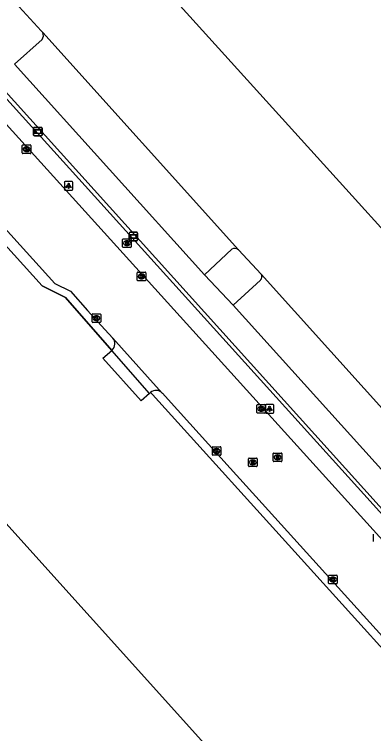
# Model space of a CAD drawing. Extents: x 156141 to 158132, y 385651 to 388399.
# Drawn here: x 156862.2 to 156904.1, y 387639.1 to 387723 of the extents above; entities that cross this region are included whole.
import ezdxf

# ---------------------------------------------------------------- set-up
doc = ezdxf.new("R2010")
doc.units = 0
for name, color, linetype in [('IMGEO_Brandkraan', 7, 'Continuous'), ('IMGEO_Groenvoorziening', 7, 'Continuous'), ('IMGEO_Hek', 7, 'Continuous'), ('IMGEO_Kolk', 7, 'Continuous'), ('IMGEO_Lichtpunt', 7, 'Continuous'), ('IMGEO_Pand', 7, 'Continuous'), ('IMGEO_Parkeervlak_gesloten', 7, 'Continuous'), ('IMGEO_Rijbaan_lokaal_gesloten', 7, 'Continuous'), ('IMGEO_Rijbaan_lokaal_open', 7, 'Continuous'), ('IMGEO_Rioolput', 7, 'Continuous'), ('IMGEO_Verklikker', 7, 'Continuous'), ('IMGEO_Voetpad_halfverhard', 7, 'Continuous')]:
    doc.layers.add(name, color=color, linetype=linetype)

msp = doc.modelspace()

# ---------------------------------------------------------------- linework, layer by layer
at = {"layer": 'IMGEO_Brandkraan'}
for p, q in [((156874.865, 387695.896), (156874.865, 387696.748)), ((156874.94, 387696.822), (156875.792, 387696.822)), ((156875.866, 387696.748), (156875.866, 387695.896)), ((156875.792, 387695.822), (156874.94, 387695.822)), ((156875.376, 387696.042), (156875.351, 387696.042)), ((156875.353, 387696.602), (156875.378, 387696.602))]:
    msp.add_line(p, q, dxfattribs=at)
for points in [[(156874.865, 387695.896), (156874.865, 387696.748)], [(156874.94, 387696.822), (156875.792, 387696.822)], [(156875.866, 387696.748), (156875.866, 387695.896)], [(156875.792, 387695.822), (156874.94, 387695.822)], [(156875.213, 387696.522), (156875.213, 387696.122), (156875.426, 387696.122)], [(156875.444, 387696.522), (156875.213, 387696.522)], [(156875.392, 387696.441), (156875.338, 387696.441), (156875.338, 387696.365)], [(156875.338, 387696.365), (156875.391, 387696.365)], [(156875.4, 387696.289), (156875.338, 387696.289), (156875.338, 387696.208)], [(156875.338, 387696.208), (156875.4, 387696.208)]]:
    msp.add_lwpolyline(points, dxfattribs=at)
for centre, radius, start, end in [((156874.942, 387696.746), 0.0765, 91.55205, 178.44795), ((156874.942, 387696.746), 0.0765, 91.55205, 178.44795), ((156875.79, 387696.746), 0.0765, 1.55205, 88.44795), ((156875.79, 387696.746), 0.0765, 1.55205, 88.44795), ((156874.942, 387695.898), 0.0765, 181.55205, 268.44795), ((156874.942, 387695.898), 0.0765, 181.55205, 268.44795), ((156875.393, 387696.403), 0.0379, 267.82845, 90.93552), ((156875.401, 387696.248), 0.0404, 269.87594, 90.50774), ((156875.432, 387696.373), 0.251, 268.66757, 293.53466), ((156875.448, 387696.377), 0.145, 59.4692, 91.53667), ((156875.473, 387696.424), 0.0922, 285.51372, 58.15012), ((156875.478, 387696.232), 0.105, 301.31148, 78.98903), ((156875.79, 387695.898), 0.0765, 271.55205, 358.44795), ((156875.79, 387695.898), 0.0765, 271.55205, 358.44795)]:
    msp.add_arc(centre, radius, start, end, dxfattribs=at)
for centre, major_axis, ratio, start_param, end_param in [((156875.352, 387696.322), (-0.387, 0.002), 0.722429, 4.712389, 7.853982), ((156875.377, 387696.322), (-0.39, 0.002), 0.717154, 1.570796, 4.712389)]:
    msp.add_ellipse(centre, major_axis=major_axis, ratio=ratio, start_param=start_param, end_param=end_param, dxfattribs=at)
at = {"layer": 'IMGEO_Groenvoorziening'}
for points in [[(156498.256, 387797.302), (156496.434, 387799.756), (156494.885, 387802.348), (156493.58, 387805.062), (156492.828, 387807.989), (156492.714, 387811.016), (156493.241, 387813.991), (156494.315, 387816.807), (156496.092, 387819.262), (156498.141, 387821.475), (156500.322, 387823.545), (156622.58, 387939.493), (156649.326, 387932.102), (156782.826, 387784.436), (156820.798, 387742.434), (156821.88, 387739.622), (156865.486, 387691.341), (156868.188, 387689.996), (156873.602, 387683.816)], [(156930.508, 387637.149), (156929.996, 387637.169), (156851.09, 387724.427), (156846.494, 387729.504)], [(156846.823, 387729.924), (156851.133, 387725.147), (156930.508, 387637.149)], [(156878.118, 387678.899), (156878.364, 387678.665), (156896.43, 387658.694), (156911.468, 387642.071), (156919.423, 387633.226), (156925.594, 387626.442), (156937.3, 387613.479), (156947.662, 387602.008), (156958.523, 387588.047), (156962.491, 387582.926), (156966.109, 387578.225)]]:
    msp.add_lwpolyline(points, dxfattribs=at)
at = {"layer": 'IMGEO_Hek'}
for points in [[(156873.602, 387683.816), (156868.188, 387689.996), (156865.486, 387691.341), (156821.88, 387739.622), (156820.798, 387742.434)], [(156930.508, 387637.149), (156851.133, 387725.147)], [(156968.927, 387574.399), (156967.593, 387576.201), (156966.109, 387578.225), (156962.491, 387582.926), (156958.523, 387588.047), (156947.662, 387602.008), (156937.3, 387613.479), (156925.594, 387626.442), (156919.423, 387633.226), (156911.468, 387642.071), (156896.43, 387658.694), (156878.364, 387678.665), (156878.118, 387678.899)]]:
    msp.add_lwpolyline(points, dxfattribs=at)
at = {"layer": 'IMGEO_Kolk'}
for p, q in [((156863.168, 387706.843), (156863.168, 387707.695)), ((156863.243, 387707.769), (156864.095, 387707.769)), ((156863.656, 387707.549), (156863.681, 387707.549)), ((156864.169, 387707.695), (156864.169, 387706.843)), ((156864.095, 387706.769), (156863.243, 387706.769)), ((156863.679, 387706.989), (156863.654, 387706.989)), ((156876.568, 387692.02), (156876.568, 387692.872)), ((156876.643, 387692.946), (156877.495, 387692.946)), ((156877.056, 387692.726), (156877.081, 387692.726)), ((156877.569, 387692.872), (156877.569, 387692.02)), ((156877.495, 387691.946), (156876.643, 387691.946)), ((156877.079, 387692.166), (156877.054, 387692.166)), ((156871.306, 387687.149), (156871.306, 387688.001)), ((156871.381, 387688.075), (156872.233, 387688.075)), ((156871.794, 387687.855), (156871.819, 387687.855)), ((156872.307, 387688.001), (156872.307, 387687.149)), ((156872.233, 387687.075), (156871.381, 387687.075)), ((156871.817, 387687.295), (156871.792, 387687.295)), ((156890.522, 387676.571), (156890.522, 387677.423)), ((156890.597, 387677.497), (156891.449, 387677.497)), ((156891.523, 387677.423), (156891.523, 387676.571)), ((156891.449, 387676.497), (156890.597, 387676.497)), ((156891.033, 387676.717), (156891.008, 387676.717)), ((156891.01, 387677.277), (156891.035, 387677.277)), ((156885.323, 387671.655), (156885.323, 387672.507)), ((156885.398, 387672.581), (156886.25, 387672.581)), ((156885.811, 387672.361), (156885.836, 387672.361)), ((156886.324, 387672.507), (156886.324, 387671.655)), ((156886.25, 387671.581), (156885.398, 387671.581)), ((156885.834, 387671.801), (156885.809, 387671.801)), ((156904.119, 387661.544), (156904.119, 387662.396)), ((156898.876, 387656.678), (156898.876, 387657.53)), ((156898.951, 387657.604), (156899.803, 387657.604)), ((156899.364, 387657.384), (156899.389, 387657.384)), ((156899.877, 387657.53), (156899.877, 387656.678)), ((156899.803, 387656.604), (156898.951, 387656.604)), ((156899.387, 387656.824), (156899.362, 387656.824))]:
    msp.add_line(p, q, dxfattribs=at)
for points in [[(156863.168, 387706.843), (156863.168, 387707.695)], [(156863.243, 387707.769), (156864.095, 387707.769)], [(156864.169, 387707.695), (156864.169, 387706.843)], [(156864.095, 387706.769), (156863.243, 387706.769)], [(156863.489, 387707.469), (156863.612, 387707.469), (156863.612, 387707.318), (156863.742, 387707.469), (156863.906, 387707.469), (156863.76, 387707.318), (156863.913, 387707.069), (156863.761, 387707.069), (156863.676, 387707.233), (156863.612, 387707.166), (156863.612, 387707.069), (156863.489, 387707.069), (156863.489, 387707.469)], [(156876.568, 387692.02), (156876.568, 387692.872)], [(156876.643, 387692.946), (156877.495, 387692.946)], [(156876.889, 387692.646), (156877.012, 387692.646), (156877.012, 387692.495), (156877.142, 387692.646), (156877.306, 387692.646), (156877.16, 387692.495), (156877.313, 387692.246), (156877.161, 387692.246), (156877.076, 387692.41), (156877.012, 387692.343), (156877.012, 387692.246), (156876.889, 387692.246), (156876.889, 387692.646)], [(156877.569, 387692.872), (156877.569, 387692.02)], [(156877.495, 387691.946), (156876.643, 387691.946)], [(156871.306, 387687.149), (156871.306, 387688.001)], [(156871.381, 387688.075), (156872.233, 387688.075)], [(156871.627, 387687.775), (156871.75, 387687.775), (156871.75, 387687.624), (156871.88, 387687.775), (156872.044, 387687.775), (156871.898, 387687.624), (156872.051, 387687.375), (156871.899, 387687.375), (156871.814, 387687.539), (156871.75, 387687.472), (156871.75, 387687.375), (156871.627, 387687.375), (156871.627, 387687.775)], [(156872.307, 387688.001), (156872.307, 387687.149)], [(156872.233, 387687.075), (156871.381, 387687.075)], [(156890.522, 387676.571), (156890.522, 387677.423)], [(156890.597, 387677.497), (156891.449, 387677.497)], [(156891.523, 387677.423), (156891.523, 387676.571)], [(156891.449, 387676.497), (156890.597, 387676.497)], [(156890.843, 387677.197), (156890.966, 387677.197), (156890.966, 387677.046), (156891.096, 387677.197), (156891.26, 387677.197), (156891.114, 387677.046), (156891.267, 387676.797), (156891.115, 387676.797), (156891.03, 387676.961), (156890.966, 387676.894), (156890.966, 387676.797), (156890.843, 387676.797), (156890.843, 387677.197)], [(156885.323, 387671.655), (156885.323, 387672.507)], [(156885.398, 387672.581), (156886.25, 387672.581)], [(156886.324, 387672.507), (156886.324, 387671.655)], [(156886.25, 387671.581), (156885.398, 387671.581)], [(156885.644, 387672.281), (156885.767, 387672.281), (156885.767, 387672.13), (156885.897, 387672.281), (156886.061, 387672.281), (156885.915, 387672.13), (156886.068, 387671.881), (156885.916, 387671.881), (156885.831, 387672.045), (156885.767, 387671.978), (156885.767, 387671.881), (156885.644, 387671.881), (156885.644, 387672.281)], [(156904.119, 387661.544), (156904.119, 387662.396)], [(156898.876, 387656.678), (156898.876, 387657.53)], [(156898.951, 387657.604), (156899.803, 387657.604)], [(156899.197, 387657.304), (156899.32, 387657.304), (156899.32, 387657.153), (156899.45, 387657.304), (156899.614, 387657.304), (156899.468, 387657.153), (156899.621, 387656.904), (156899.469, 387656.904), (156899.384, 387657.068), (156899.32, 387657.001), (156899.32, 387656.904), (156899.197, 387656.904), (156899.197, 387657.304)], [(156899.877, 387657.53), (156899.877, 387656.678)], [(156899.803, 387656.604), (156898.951, 387656.604)]]:
    msp.add_lwpolyline(points, dxfattribs=at)
for centre, start, end in [((156863.245, 387707.693), 91.55205, 178.44795), ((156863.245, 387707.693), 91.55205, 178.44795), ((156864.093, 387707.693), 1.55205, 88.44795), ((156864.093, 387707.693), 1.55205, 88.44795), ((156863.245, 387706.845), 181.55205, 268.44795), ((156863.245, 387706.845), 181.55205, 268.44795), ((156864.093, 387706.845), 271.55205, 358.44795), ((156864.093, 387706.845), 271.55205, 358.44795), ((156876.645, 387692.87), 91.55205, 178.44795), ((156876.645, 387692.87), 91.55205, 178.44795), ((156877.493, 387692.87), 1.55205, 88.44795), ((156877.493, 387692.87), 1.55205, 88.44795), ((156876.645, 387692.022), 181.55205, 268.44795), ((156876.645, 387692.022), 181.55205, 268.44795), ((156877.493, 387692.022), 271.55205, 358.44795), ((156877.493, 387692.022), 271.55205, 358.44795), ((156871.383, 387687.999), 91.55205, 178.44795), ((156871.383, 387687.999), 91.55205, 178.44795), ((156872.231, 387687.999), 1.55205, 88.44795), ((156872.231, 387687.999), 1.55205, 88.44795), ((156871.383, 387687.151), 181.55205, 268.44795), ((156871.383, 387687.151), 181.55205, 268.44795), ((156872.231, 387687.151), 271.55205, 358.44795), ((156872.231, 387687.151), 271.55205, 358.44795), ((156890.599, 387677.421), 91.55205, 178.44795), ((156890.599, 387677.421), 91.55205, 178.44795), ((156891.447, 387677.421), 1.55205, 88.44795), ((156891.447, 387677.421), 1.55205, 88.44795), ((156890.599, 387676.573), 181.55205, 268.44795), ((156890.599, 387676.573), 181.55205, 268.44795), ((156891.447, 387676.573), 271.55205, 358.44795), ((156891.447, 387676.573), 271.55205, 358.44795), ((156885.4, 387672.505), 91.55205, 178.44795), ((156885.4, 387672.505), 91.55205, 178.44795), ((156886.248, 387672.505), 1.55205, 88.44795), ((156886.248, 387672.505), 1.55205, 88.44795), ((156885.4, 387671.657), 181.55205, 268.44795), ((156885.4, 387671.657), 181.55205, 268.44795), ((156886.248, 387671.657), 271.55205, 358.44795), ((156886.248, 387671.657), 271.55205, 358.44795), ((156898.953, 387657.528), 91.55205, 178.44795), ((156898.953, 387657.528), 91.55205, 178.44795), ((156899.801, 387657.528), 1.55205, 88.44795), ((156899.801, 387657.528), 1.55205, 88.44795), ((156898.953, 387656.68), 181.55205, 268.44795), ((156898.953, 387656.68), 181.55205, 268.44795), ((156899.801, 387656.68), 271.55205, 358.44795), ((156899.801, 387656.68), 271.55205, 358.44795)]:
    msp.add_arc(centre, 0.0765, start, end, dxfattribs=at)
for centre, major_axis, ratio, start_param, end_param in [((156863.655, 387707.269), (-0.387, 0.002), 0.722429, 4.712389, 7.853982), ((156863.68, 387707.269), (-0.39, 0.002), 0.717154, 1.570796, 4.712389), ((156877.055, 387692.446), (-0.387, 0.002), 0.722429, 4.712389, 7.853982), ((156877.08, 387692.446), (-0.39, 0.002), 0.717154, 1.570796, 4.712389), ((156871.793, 387687.575), (-0.387, 0.002), 0.722429, 4.712389, 7.853982), ((156871.818, 387687.575), (-0.39, 0.002), 0.717154, 1.570796, 4.712389), ((156891.009, 387676.997), (-0.387, 0.002), 0.722429, 4.712389, 7.853982), ((156891.034, 387676.997), (-0.39, 0.002), 0.717154, 1.570796, 4.712389), ((156885.81, 387672.081), (-0.387, 0.002), 0.722429, 4.712389, 7.853982), ((156885.835, 387672.081), (-0.39, 0.002), 0.717154, 1.570796, 4.712389), ((156899.363, 387657.104), (-0.387, 0.002), 0.722429, 4.712389, 7.853982), ((156899.388, 387657.104), (-0.39, 0.002), 0.717154, 1.570796, 4.712389)]:
    msp.add_ellipse(centre, major_axis=major_axis, ratio=ratio, start_param=start_param, end_param=end_param, dxfattribs=at)
at = {"layer": 'IMGEO_Lichtpunt'}
for p, q in [((156868.069, 387703.405), (156868.069, 387702.598)), ((156868.069, 387703.405), (156868.069, 387702.598)), ((156868.971, 387703.5), (156868.163, 387703.5)), ((156868.971, 387703.5), (156868.163, 387703.5)), ((156869.065, 387702.598), (156869.065, 387703.405)), ((156869.065, 387702.598), (156869.065, 387703.405)), ((156868.163, 387702.504), (156868.971, 387702.504)), ((156868.163, 387702.504), (156868.971, 387702.504)), ((156891.49, 387677.415), (156891.49, 387676.608)), ((156891.49, 387677.415), (156891.49, 387676.608)), ((156892.392, 387677.51), (156891.584, 387677.51)), ((156892.392, 387677.51), (156891.584, 387677.51)), ((156892.486, 387676.608), (156892.486, 387677.415)), ((156892.486, 387676.608), (156892.486, 387677.415)), ((156891.584, 387676.514), (156892.392, 387676.514)), ((156891.584, 387676.514), (156892.392, 387676.514))]:
    msp.add_line(p, q, dxfattribs=at)
for points in [[(156868.443, 387703.069), (156868.482, 387703.041), (156868.294, 387702.779), (156868.256, 387702.806), (156868.443, 387703.069)], [(156868.545, 387703.021), (156868.592, 387703.021), (156868.592, 387702.699), (156868.545, 387702.699), (156868.545, 387703.021)], [(156868.655, 387703.041), (156868.693, 387703.068), (156868.88, 387702.806), (156868.841, 387702.778), (156868.655, 387703.041)], [(156891.864, 387677.079), (156891.903, 387677.051), (156891.715, 387676.789), (156891.677, 387676.816), (156891.864, 387677.079)], [(156891.966, 387677.031), (156892.013, 387677.031), (156892.013, 387676.709), (156891.966, 387676.709), (156891.966, 387677.031)], [(156892.076, 387677.051), (156892.114, 387677.078), (156892.301, 387676.816), (156892.262, 387676.788), (156892.076, 387677.051)]]:
    msp.add_lwpolyline(points, dxfattribs=at)
for centre in [(156868.568, 387703.203), (156891.989, 387677.213)]:
    msp.add_circle(centre, 0.0994, dxfattribs=at)
for centre, start, end in [((156868.163, 387703.405), 90, 180), ((156868.163, 387703.405), 90, 180), ((156868.971, 387703.405), 0, 90), ((156868.971, 387703.405), 0, 90), ((156868.163, 387702.598), 180, 270), ((156868.163, 387702.598), 180, 270), ((156868.971, 387702.598), 270, 0), ((156868.971, 387702.598), 270, 360), ((156891.584, 387677.415), 90, 180), ((156891.584, 387677.415), 90, 180), ((156892.392, 387677.415), 0, 90), ((156892.392, 387677.415), 0, 90), ((156891.584, 387676.608), 180, 270), ((156891.584, 387676.608), 180, 270), ((156892.392, 387676.608), 270, 0), ((156892.392, 387676.608), 270, 360)]:
    msp.add_arc(centre, 0.0946, start, end, dxfattribs=at)
at = {"layer": 'IMGEO_Pand'}
for points in [[(156766.18, 387769.321), (156633.839, 387916.211), (156537.015, 387829.136), (156538.947, 387826.991), (156669.507, 387682.08), (156835.125, 387497.929), (156819.115, 387483.525), (156834.491, 387466.369), (156947.364, 387567.957), (156929.98, 387587.301), (156897.382, 387623.525), (156766.18, 387769.321)], [(156933.912, 387666.142), (156873.405, 387733.048)]]:
    msp.add_lwpolyline(points, dxfattribs=at)
at = {"layer": 'IMGEO_Parkeervlak_gesloten'}
for points in [[(156884.418, 387692.639), (156862.248, 387717.18), (156865.475, 387720.077)], [(156935.496, 387643.294), (156932.006, 387640.024), (156887.754, 387689.083)]]:
    msp.add_lwpolyline(points, dxfattribs=at)
msp.add_arc((156864.842, 387720.541), 0.785, 323.72894, 25.94614, dxfattribs=at)
at = {"layer": 'IMGEO_Rijbaan_lokaal_gesloten'}
for points in [[(156646.93, 387936.048), (156648.015, 387934.84), (156650.906, 387931.654), (156655.967, 387926.056), (156698.289, 387879.306), (156783.496, 387785.044), (156803.338, 387763.094), (156821.428, 387743.058), (156822.108, 387741.201), (156834.268, 387727.754), (156866.957, 387691.606), (156868.773, 387690.708), (156870.786, 387688.471), (156872.8, 387686.255), (156873.705, 387685.26)], [(156852.919, 387734.652), (156865.387, 387721.065), (156865.548, 387720.885)], [(156846.886, 387726.042), (156850.92, 387721.633), (156926.563, 387638.018), (156927.239, 387637.26)], [(156865.548, 387720.885), (156888.369, 387695.558)], [(156888.369, 387695.558), (156891.025, 387692.705)], [(156891.025, 387692.705), (156935.496, 387643.294)], [(156873.705, 387685.26), (156877.781, 387680.737), (156879.481, 387678.846)], [(156879.481, 387678.846), (156879.508, 387678.816), (156880.175, 387678.093), (156887.408, 387670.091), (156891.136, 387665.968), (156922.531, 387631.246), (156925.308, 387628.175), (156940.238, 387611.666), (156946.624, 387604.615)]]:
    msp.add_lwpolyline(points, dxfattribs=at)
at = {"layer": 'IMGEO_Rijbaan_lokaal_open'}
for points in [[(156878, 387678.794), (156877.02, 387677.922), (156872.551, 387682.919), (156873.602, 387683.816)], [(156873.602, 387683.816), (156873.63, 387683.84)], [(156878, 387678.794), (156873.602, 387683.816)], [(156878.118, 387678.899), (156878, 387678.794)]]:
    msp.add_lwpolyline(points, dxfattribs=at)
for centre, radius, start, end in [((156872.932, 387684.589), 1.024, 312.97771, 40.97553), ((156878.773, 387678.182), 0.971, 43.13988, 132.40649)]:
    msp.add_arc(centre, radius, start, end, dxfattribs=at)
at = {"layer": 'IMGEO_Rioolput'}
for p, q in [((156892.429, 387670.922), (156892.429, 387671.774)), ((156892.504, 387671.848), (156893.356, 387671.848)), ((156892.917, 387671.628), (156892.942, 387671.628)), ((156893.43, 387671.774), (156893.43, 387670.922)), ((156889.534, 387670.337), (156889.534, 387671.189)), ((156889.609, 387671.263), (156890.461, 387671.263)), ((156890.022, 387671.043), (156890.047, 387671.043)), ((156890.535, 387671.189), (156890.535, 387670.337)), ((156893.356, 387670.848), (156892.504, 387670.848)), ((156892.94, 387671.068), (156892.915, 387671.068)), ((156890.461, 387670.263), (156889.609, 387670.263)), ((156890.045, 387670.483), (156890.02, 387670.483))]:
    msp.add_line(p, q, dxfattribs=at)
for points in [[(156892.429, 387670.922), (156892.429, 387671.774)], [(156892.504, 387671.848), (156893.356, 387671.848)], [(156893.018, 387671.546), (156892.766, 387671.548), (156892.766, 387671.148)], [(156892.944, 387671.467), (156892.89, 387671.467), (156892.89, 387671.386)], [(156893.43, 387671.774), (156893.43, 387670.922)], [(156889.534, 387670.337), (156889.534, 387671.189)], [(156889.609, 387671.263), (156890.461, 387671.263)], [(156890.123, 387670.961), (156889.871, 387670.963), (156889.871, 387670.563)], [(156889.871, 387670.563), (156889.995, 387670.563), (156889.995, 387670.725), (156890.006, 387670.725)], [(156890.049, 387670.882), (156889.995, 387670.882), (156889.995, 387670.801)], [(156889.995, 387670.801), (156890.047, 387670.801)], [(156890.053, 387670.696), (156890.124, 387670.563), (156890.264, 387670.563), (156890.199, 387670.689)], [(156890.535, 387671.189), (156890.535, 387670.337)], [(156893.356, 387670.848), (156892.504, 387670.848)], [(156892.766, 387671.148), (156892.89, 387671.148), (156892.89, 387671.31), (156892.901, 387671.31)], [(156892.89, 387671.386), (156892.942, 387671.386)], [(156892.948, 387671.281), (156893.019, 387671.148), (156893.159, 387671.148), (156893.094, 387671.274)], [(156890.461, 387670.263), (156889.609, 387670.263)]]:
    msp.add_lwpolyline(points, dxfattribs=at)
for centre, radius, start, end in [((156892.506, 387671.772), 0.0765, 91.55205, 178.44795), ((156892.506, 387671.772), 0.0765, 91.55205, 178.44795), ((156892.95, 387671.371), 0.0964, 77.00612, 93.18647), ((156892.964, 387671.428), 0.0378, 276.66336, 79.67722), ((156893.017, 387671.436), 0.109, 350.36119, 89.41601), ((156893.354, 387671.772), 0.0765, 1.55205, 88.44795), ((156893.354, 387671.772), 0.0765, 1.55205, 88.44795), ((156889.611, 387671.187), 0.0765, 91.55205, 178.44795), ((156889.611, 387671.187), 0.0765, 91.55205, 178.44795), ((156890.005, 387670.672), 0.0533, 26.02933, 88.69889), ((156890.031, 387670.99), 0.19, 274.7715, 282.96867), ((156890.055, 387670.786), 0.0964, 77.00612, 93.18647), ((156890.069, 387670.843), 0.0378, 276.66336, 79.67722), ((156890.122, 387670.851), 0.109, 350.36119, 89.41601), ((156890.12, 387670.851), 0.112, 277.58423, 350.98172), ((156890.104, 387670.636), 0.108, 29.51342, 73.79051), ((156890.459, 387671.187), 0.0765, 1.55205, 88.44795), ((156890.459, 387671.187), 0.0765, 1.55205, 88.44795), ((156892.506, 387670.924), 0.0765, 181.55205, 268.44795), ((156892.506, 387670.924), 0.0765, 181.55205, 268.44795), ((156892.9, 387671.257), 0.0533, 26.02933, 88.69889), ((156892.926, 387671.575), 0.19, 274.7715, 282.96867), ((156893.015, 387671.436), 0.112, 277.58423, 350.98172), ((156892.999, 387671.221), 0.108, 29.51342, 73.79051), ((156893.354, 387670.924), 0.0765, 271.55205, 358.44795), ((156893.354, 387670.924), 0.0765, 271.55205, 358.44795), ((156889.611, 387670.339), 0.0765, 181.55205, 268.44795), ((156889.611, 387670.339), 0.0765, 181.55205, 268.44795), ((156890.459, 387670.339), 0.0765, 271.55205, 358.44795), ((156890.459, 387670.339), 0.0765, 271.55205, 358.44795)]:
    msp.add_arc(centre, radius, start, end, dxfattribs=at)
for centre, major_axis, ratio, start_param, end_param in [((156892.916, 387671.348), (-0.387, 0.002), 0.722429, 4.712389, 7.853982), ((156892.941, 387671.348), (-0.39, 0.002), 0.717154, 1.570796, 4.712389), ((156890.021, 387670.763), (-0.387, 0.002), 0.722429, 4.712389, 7.853982), ((156890.046, 387670.763), (-0.39, 0.002), 0.717154, 1.570796, 4.712389)]:
    msp.add_ellipse(centre, major_axis=major_axis, ratio=ratio, start_param=start_param, end_param=end_param, dxfattribs=at)
at = {"layer": 'IMGEO_Verklikker'}
for p, q in [((156864.493, 387708.926), (156864.493, 387709.726)), ((156864.493, 387709.726), (156864.493, 387708.926)), ((156864.593, 387709.826), (156865.383, 387709.826)), ((156865.383, 387709.826), (156864.593, 387709.826)), ((156865.483, 387709.726), (156865.483, 387708.926)), ((156865.483, 387708.926), (156865.483, 387709.726)), ((156865.383, 387708.826), (156864.593, 387708.826)), ((156864.593, 387708.826), (156865.383, 387708.826)), ((156875.624, 387696.695), (156875.624, 387697.495)), ((156875.624, 387697.495), (156875.624, 387696.695)), ((156875.724, 387697.595), (156876.514, 387697.595)), ((156876.514, 387697.595), (156875.724, 387697.595)), ((156876.614, 387697.495), (156876.614, 387696.695)), ((156876.614, 387696.695), (156876.614, 387697.495)), ((156876.514, 387696.595), (156875.724, 387696.595)), ((156875.724, 387696.595), (156876.514, 387696.595))]:
    msp.add_line(p, q, dxfattribs=at)
for points in [[(156864.594, 387709.558), (156865.382, 387709.558), (156865.382, 387709.094), (156864.594, 387709.094), (156864.594, 387709.558)], [(156864.659, 387709.493), (156864.659, 387709.159), (156865.317, 387709.159), (156865.317, 387709.493), (156864.659, 387709.493)], [(156875.725, 387697.327), (156876.513, 387697.327), (156876.513, 387696.863), (156875.725, 387696.863), (156875.725, 387697.327)], [(156875.79, 387697.262), (156875.79, 387696.928), (156876.448, 387696.928), (156876.448, 387697.262), (156875.79, 387697.262)]]:
    msp.add_lwpolyline(points, dxfattribs=at)
for centre, start, end in [((156864.593, 387709.726), 90, 180), ((156864.593, 387709.726), 90, 180), ((156865.383, 387709.726), 0, 90), ((156865.383, 387709.726), 360, 90), ((156864.593, 387708.926), 180, 270), ((156864.593, 387708.926), 180, 270), ((156865.383, 387708.926), 270, 0), ((156865.383, 387708.926), 270, 0), ((156875.724, 387697.495), 90, 180), ((156875.724, 387697.495), 90, 180), ((156876.514, 387697.495), 0, 90), ((156876.514, 387697.495), 360, 90), ((156875.724, 387696.695), 180, 270), ((156875.724, 387696.695), 180, 270), ((156876.514, 387696.695), 270, 0), ((156876.514, 387696.695), 270, 0)]:
    msp.add_arc(centre, 0.1, start, end, dxfattribs=at)
at = {"layer": 'IMGEO_Voetpad_halfverhard'}
for points in [[(156887.601, 387695.624), (156884.418, 387692.639)], [(156884.418, 387692.639), (156887.754, 387689.083)], [(156887.754, 387689.083), (156890.937, 387692.024)]]:
    msp.add_lwpolyline(points, dxfattribs=at)
for centre, radius, start, end in [((156887.937, 387695.028), 0.684, 50.78272, 119.39371), ((156890.592, 387692.415), 0.521, 311.44114, 33.83275)]:
    msp.add_arc(centre, radius, start, end, dxfattribs=at)

doc.saveas('drawing.dxf')
